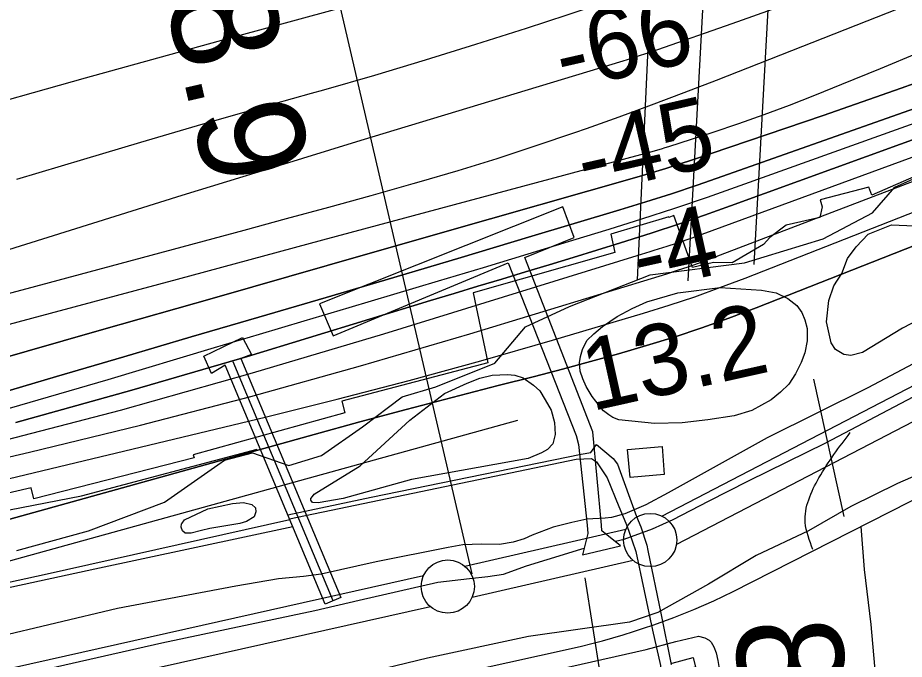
# Model space of a CAD drawing. Extents: x 3651524 to 3689615, y 505651 to 531377.
# Drawn here: x 3670422 to 3671256, y 513142 to 513745 of the extents above; entities that cross this region are included whole.
import ezdxf

# ---------------------------------------------------------------- set-up
doc = ezdxf.new("R2010")
doc.units = 0
for name, color, linetype in [('V-BLDG-OTLN', 7, 'Continuous'), ('V-CHAN-DOCK', 7, 'Continuous'), ('V-FLOD-BASE', 7, 'Continuous'), ('V-LEVE-TOET', 7, 'Continuous'), ('V-RIVR-EDGE', 7, 'Continuous'), ('V-RIVR-RANG', 7, 'Continuous'), ('V-ROAD-CNTR', 7, 'Continuous'), ('V-RRAP-FSHR', 7, 'Continuous'), ('V-RRAP-RVMT', 7, 'Continuous'), ('V-SITE-OTLN', 7, 'Continuous'), ('V-SITE-VEGE', 7, 'Continuous'), ('V-SURV-IDEN', 7, 'Continuous'), ('V-SURV-LINE', 7, 'Continuous'), ('V-TOPO-DPTH', 7, 'Continuous'), ('V-TOPO-MAJR', 7, 'Continuous'), ('V-TOPO-MINR', 7, 'Continuous'), ('V-TOPO-WATR', 7, 'Continuous'), ('V-UTIL-LINE', 7, 'Continuous')]:
    doc.layers.add(name, color=color, linetype=linetype)

msp = doc.modelspace()

# ---------------------------------------------------------------- linework, layer by layer
at = {"layer": 'V-BLDG-OTLN'}
msp.add_lwpolyline([(3671027.65, 513342.164), (3671029.649, 513315.683), (3670997.553, 513312.871), (3670995.232, 513339.325)], close=True, dxfattribs=at)
at = {"layer": 'V-CHAN-DOCK'}
for points in [[(3670970.607, 513268.096), (3670962.468, 513355.797), (3670898.599, 513519.699), (3670945.111, 513538.35), (3670934.306, 513567.434), (3670705.62, 513476.136), (3670718.371, 513446.09), (3670883.09, 513514.778), (3670946.989, 513352.478), (3670948.978, 513344.083), (3670957.365, 513268.223), (3670958.04, 513260.479), (3670954.508, 513246.442), (3670952.927, 513240.161), (3670988.562, 513248.74), (3670971.197, 513262.876), (3670970.607, 513268.096)], [(3670616.878, 513418.646), (3670603.913, 513410.821), (3670596.636, 513427.006), (3670633.185, 513444.582), (3670641.661, 513428.403), (3670631.636, 513424.825), (3670725.742, 513200.065), (3670710.982, 513193.885), (3670616.878, 513418.646)]]:
    msp.add_lwpolyline(points, dxfattribs=at)
at = {"layer": 'V-FLOD-BASE'}
msp.add_line((3670952.14, 513245.9), (3670954.508, 513246.442), dxfattribs=at)
for points in [[(3670983.878, 513253.187), (3670992.217, 513255.101), (3671018.704, 513264.666), (3671038.072, 513273.421), (3671071.27, 513290.651), (3671108.945, 513309.873), (3671181.668, 513345.537), (3671263.733, 513388.746), (3671357.001, 513436.466), (3671474.501, 513499.946)], [(3670204.141, 513077.679), (3670275.463, 513093.162), (3670412.167, 513124.636), (3670557.31, 513157.715), (3670701.272, 513188.019), (3670742.931, 513197.622), (3670816.753, 513214.692), (3670846.556, 513218.065), (3670863.699, 513219.823), (3670878.73, 513222.235), (3670900.211, 513229.809), (3670938.961, 513241.908), (3670952.14, 513245.9)]]:
    msp.add_lwpolyline(points, dxfattribs=at)
at = {"layer": 'V-LEVE-TOET'}
for points in [[(3671307.116, 513442.555), (3671221.096, 513397.093), (3671126.507, 513350.292), (3671033.38, 513298.615), (3671012.437, 513287.218), (3670992.541, 513278.858), (3670980.02, 513275.266), (3670974.084, 513274.723), (3670956.939, 513273.757), (3670942.965, 513270.556), (3670925.168, 513266.29), (3670905.536, 513258.722), (3670898.157, 513255.405), (3670887.612, 513252.081), (3670874.955, 513250.072), (3670857.938, 513250.16), (3670840.264, 513249.586), (3670826.686, 513247.311), (3670758.92, 513233.685), (3670707.111, 513222.079), (3670690.365, 513219.794), (3670666.891, 513217.625), (3670626.942, 513210.797), (3670515.666, 513189.807), (3670399.264, 513162.208)], [(3671275.906, 513319.036), (3671249.057, 513307.168), (3671205.187, 513285.684), (3671165.384, 513262.769), (3671116.142, 513239.698), (3671071.498, 513212.706), (3671023.839, 513185.969), (3670997.112, 513176.985), (3670901.954, 513163.503), (3670807.074, 513143.203), (3670658.344, 513107.293), (3670492.44, 513071.209), (3670315.652, 513034.968), (3670249.869, 513019.592), (3670236.848, 513016.829)]]:
    msp.add_lwpolyline(points, dxfattribs=at)
at = {"layer": 'V-RIVR-EDGE'}
msp.add_lwpolyline([(3670420.896, 513244.383), (3670488.178, 513262.827), (3670559.683, 513289.665), (3670616.212, 513329.147), (3670642.644, 513336.285), (3670676.832, 513324.194), (3670707.473, 513333.724), (3670745.96, 513360.643), (3670783.25, 513388.766), (3670815.091, 513398.293), (3670870.375, 513420.368), (3670899.276, 513454.515), (3670940.745, 513473.623), (3671016.46, 513503.452), (3671105.336, 513514.639), (3671179.232, 513537.268), (3671225.518, 513561.767), (3671246.589, 513585.728), (3671286.855, 513603.639)], dxfattribs=at)
at = {"layer": 'V-RIVR-RANG'}
msp.add_line((3670849.176, 513222.315), (3670676.721, 513962.49), dxfattribs=at)
at = {"layer": 'V-ROAD-CNTR'}
for points in [[(3671094.616, 513205.718), (3671334.509, 513327.565), (3671628.501, 513482.834)], [(3671378.835, 511487.369), (3671287.98, 512454.187), (3671224.467, 513174.932), (3671217.977, 513226.534), (3671214.919, 513266.822)], [(3670032.694, 512951.353), (3670942.1, 513152.287)]]:
    msp.add_lwpolyline(points, dxfattribs=at)
msp.add_arc((3670789.52, 513832.209), 696.832, 282.648133, 295.965711, dxfattribs=at)
msp.add_spline([(3671169.659, 513245.325), (3671162.321, 513270.786), (3671175.284, 513312.663), (3671204.603, 513355.082)], degree=3, dxfattribs=at)
at = {"layer": 'V-RRAP-FSHR'}
msp.add_lwpolyline([(3670156.048, 513233.126), (3670313.65, 513263.207), (3670481.586, 513295.795), (3670646.939, 513339.665)], dxfattribs=at)
at = {"layer": 'V-RRAP-RVMT'}
msp.add_lwpolyline([(3671389.611, 513649.926), (3671225.136, 513578.264), (3671222.018, 513585.899), (3671176.316, 513573.962), (3671178.326, 513567.131), (3671175.973, 513557.346), (3671144.432, 513550.133), (3671128.947, 513538.394), (3671123.197, 513531.844), (3671093.562, 513514.723), (3671076.018, 513515.128), (3671056.393, 513510.33), (3671038.841, 513559.141), (3671034.152, 513557.181), (3671033.966, 513557.777), (3670979.441, 513541.664), (3670983.364, 513524.351), (3670850.051, 513486.354), (3670863.739, 513420.638), (3670726.437, 513384.528), (3670729.458, 513373.682), (3670586.77, 513334.316), (3670587.718, 513331.297), (3670436.999, 513293.048), (3670434.273, 513303.29), (3670305.931, 513273.6)], dxfattribs=at)
at = {"layer": 'V-SITE-OTLN'}
msp.add_lwpolyline([(3670309.869, 512995.388), (3670449.868, 513027.993), (3670778.421, 513100.125), (3670877.976, 513121.588), (3670941.923, 513135.316), (3671012.798, 513151.233), (3671040.561, 513158.878), (3671061.919, 513163.986), (3671067.946, 513162.446), (3671072.032, 513160.125), (3671073.98, 513158.381), (3671076.515, 513153.92), (3671078.473, 513148.29), (3671080.046, 513140.909), (3671082.016, 513129.842), (3671088.789, 513063.994), (3671091.683, 512918.093)], dxfattribs=at)
at = {"layer": 'V-SITE-VEGE'}
msp.add_lwpolyline([(3671302.817, 513478.698), (3671253.976, 513453.331), (3671216.367, 513430.361), (3671205.332, 513427.574), (3671198.627, 513428.542), (3671190.923, 513433.257), (3671186.765, 513439.358), (3671182.376, 513459.264), (3671184.693, 513479.384), (3671189.391, 513493.202), (3671196.659, 513504.656), (3671202.043, 513518.622), (3671210.37, 513529.718), (3671221.577, 513541.506), (3671243.628, 513550.372), (3671265.263, 513549.557)], dxfattribs=at)
for points in [[(3670987.181, 513367.074), (3670981.261, 513369.425), (3670977.509, 513371.782), (3670972.766, 513375.714), (3670970.787, 513377.68), (3670965.446, 513384.57), (3670961.885, 513389.096), (3670956.339, 513398.545), (3670953.166, 513405.64), (3670950.782, 513412.732), (3670949.973, 513420.815), (3670950.944, 513426.734), (3670952.9, 513433.247), (3670957.021, 513441.539), (3670963.511, 513448.064), (3670971.58, 513454.986), (3670985.359, 513464.288), (3670999.539, 513471.62), (3671013.525, 513478.163), (3671042.492, 513486.323), (3671082.313, 513491.353), (3671121.366, 513488.889), (3671134.979, 513486.556), (3671146.037, 513481.059), (3671154.335, 513474.575), (3671159.084, 513467.882), (3671161.864, 513460.989), (3671164.053, 513453.104), (3671164.278, 513441.471), (3671161.941, 513430.224), (3671158.415, 513421.143), (3671153.117, 513410.285), (3671146.831, 513400.802), (3671138.963, 513393.29), (3671130.304, 513385.774), (3671111.989, 513375.868), (3671095.437, 513370.895), (3671070.795, 513367.285), (3671046.547, 513364.461), (3671020.717, 513363.805)], [(3670700.627, 513297.329), (3670743.748, 513324.06), (3670790.573, 513366.775), (3670823.049, 513391.902), (3670844.321, 513401.617), (3670856.339, 513406.381), (3670867.769, 513409.17), (3670882.361, 513409.799), (3670889.265, 513409.027), (3670896.963, 513406.483), (3670906.838, 513399.803), (3670912.769, 513394.296), (3670917.719, 513385.829), (3670923.462, 513376.183), (3670926.45, 513364.551), (3670927.071, 513353.313), (3670925.121, 513344.634), (3670919.808, 513339.293), (3670914.295, 513336.126), (3670901.688, 513330.769), (3670792.093, 513310.971), (3670727.851, 513293.258), (3670704.394, 513289.254), (3670698.872, 513289.436), (3670697.486, 513291.603), (3670697.285, 513293.18), (3670698.858, 513294.958)], [(3670578.62, 513273.161), (3670600.482, 513283.468), (3670623.741, 513288.457), (3670633.992, 513289.471), (3670641.885, 513287.716), (3670645.243, 513284.371), (3670645.649, 513280.822), (3670644.084, 513276.085), (3670636.996, 513271.729), (3670630.69, 513269.743), (3670602.502, 513265.135), (3670594.42, 513263.142), (3670584.764, 513260.752), (3670579.242, 513260.737), (3670576.674, 513262.9), (3670575.482, 513266.251), (3670575.869, 513269.407), (3670576.26, 513269.999)]]:
    msp.add_lwpolyline(points, close=True, dxfattribs=at)
at = {"layer": 'V-SURV-LINE'}
for points in [[(3671027.384, 513276.725), (3671653.316, 513601.15)], [(3671667.124, 513574.517), (3671041.191, 513250.092)], [(3670842.301, 513229.539), (3670993.708, 513264.352)], [(3671000.416, 513235.112), (3670849.008, 513200.299)], [(3670016.399, 513044.658), (3670803.396, 513220.715)], [(3670809.942, 513191.438), (3670022.944, 513015.381)]]:
    msp.add_lwpolyline(points, dxfattribs=at)
for centre in [(3671016.542, 513254.211), (3670826.174, 513210.44)]:
    msp.add_circle(centre, 25, dxfattribs=at)
at = {"layer": 'V-TOPO-DPTH'}
for points in [[(3671575.13, 513743.317), (3671092.145, 513568.224), (3671067.66, 513559.535), (3671043.099, 513551.068), (3671018.427, 513542.935), (3670993.679, 513535.024), (3670988.674, 513533.462), (3670966.361, 513526.539), (3670944.031, 513519.67), (3670921.676, 513512.88), (3670899.306, 513506.144), (3670876.928, 513499.432), (3670854.557, 513492.697), (3670832.195, 513485.929), (3670809.841, 513479.138), (3670637.721, 513426.717), (3670529.002, 513394.865), (3670419.869, 513364.565)], [(3671575.13, 513743.317), (3671092.145, 513568.224), (3671067.66, 513559.535), (3671043.099, 513551.068), (3671018.427, 513542.935), (3670993.679, 513535.024), (3670988.674, 513533.462), (3670966.361, 513526.539), (3670944.031, 513519.67), (3670921.676, 513512.88), (3670899.306, 513506.144), (3670876.928, 513499.432), (3670854.557, 513492.697), (3670832.195, 513485.929), (3670809.841, 513479.138), (3670637.721, 513426.717), (3670529.002, 513394.865), (3670419.869, 513364.565)], [(3670298.061, 513425.89), (3670434.968, 513462.643), (3670571.869, 513499.419), (3670708.766, 513536.211), (3671020.462, 513620.009), (3671023.844, 513620.945), (3671027.216, 513621.914), (3671030.574, 513622.933), (3671033.922, 513623.985), (3671075.686, 513637.449), (3671099.813, 513645.522), (3671123.812, 513653.945), (3671147.62, 513662.894), (3671171.301, 513672.194), (3671196.778, 513682.525), (3671233.079, 513697.307), (3671269.352, 513712.159)], [(3670298.061, 513425.89), (3670434.968, 513462.643), (3670571.869, 513499.419), (3670708.766, 513536.211), (3671020.462, 513620.009), (3671023.844, 513620.945), (3671027.216, 513621.914), (3671030.574, 513622.933), (3671033.922, 513623.985), (3671075.686, 513637.449), (3671099.813, 513645.522), (3671123.812, 513653.945), (3671147.62, 513662.894), (3671171.301, 513672.194), (3671196.778, 513682.525), (3671233.079, 513697.307), (3671269.352, 513712.159)], [(3670394.235, 513421.379), (3670500.455, 513451.609), (3670606.668, 513481.86), (3670712.872, 513512.144), (3670819.07, 513542.449), (3671006.238, 513595.892), (3671018.819, 513599.584), (3671031.361, 513603.399), (3671043.847, 513607.398), (3671056.294, 513611.519), (3671179.08, 513653.175), (3671252.673, 513678.809), (3671325.973, 513705.232)], [(3671325.973, 513705.232), (3671252.673, 513678.809), (3671179.08, 513653.175), (3671056.294, 513611.519), (3671043.847, 513607.398), (3671031.361, 513603.399), (3671018.819, 513599.584), (3671006.238, 513595.892), (3670819.07, 513542.449), (3670712.872, 513512.144), (3670606.668, 513481.86), (3670500.455, 513451.609), (3670394.235, 513421.379)], [(3670394.613, 513389.094), (3670458.039, 513407.8), (3670521.477, 513426.464), (3670584.934, 513445.064), (3670648.404, 513463.62), (3670711.863, 513482.213), (3670775.295, 513500.897), (3670838.686, 513519.717), (3670902.051, 513538.627), (3670988.114, 513564.413), (3671012.437, 513571.892), (3671036.683, 513579.604), (3671060.815, 513587.664), (3671084.872, 513595.958), (3671286.328, 513667.04)], [(3671286.328, 513667.04), (3671084.872, 513595.958), (3671060.815, 513587.664), (3671036.683, 513579.604), (3671012.437, 513571.892), (3670988.114, 513564.413), (3670902.051, 513538.627), (3670838.686, 513519.717), (3670775.295, 513500.897), (3670711.863, 513482.213), (3670648.404, 513463.62), (3670584.934, 513445.064), (3670521.477, 513426.464), (3670458.039, 513407.8), (3670394.613, 513389.094)], [(3669930.618, 513219.71), (3670432.831, 513336.786), (3670537.03, 513362.181), (3670640.857, 513388.959), (3670744.127, 513417.812), (3670847.026, 513448.049), (3671032.146, 513504.469), (3671042.17, 513507.637), (3671052.148, 513510.942), (3671062.055, 513514.452), (3671071.915, 513518.098), (3671397.725, 513642.411)], [(3669930.618, 513219.71), (3670432.831, 513336.786), (3670537.03, 513362.181), (3670640.857, 513388.959), (3670744.127, 513417.812), (3670847.026, 513448.049), (3671032.146, 513504.469), (3671042.17, 513507.637), (3671052.148, 513510.942), (3671062.055, 513514.452), (3671071.915, 513518.098), (3671397.725, 513642.411)], [(3671524.83, 513633.2), (3671116.17, 513472.396), (3671090.646, 513462.733), (3671064.969, 513453.515), (3671039.062, 513444.965), (3671013.001, 513436.861), (3670986.781, 513429.254), (3670960.501, 513421.865), (3670934.131, 513414.801), (3670907.701, 513407.955), (3670873.705, 513399.374), (3670830.274, 513388.245), (3670786.898, 513376.909), (3670743.604, 513365.263), (3670700.365, 513353.41), (3669975.743, 513151.972)]]:
    msp.add_lwpolyline(points, dxfattribs=at)
at = {"layer": 'V-TOPO-MAJR'}
msp.add_lwpolyline([(3670339.594, 513466.549), (3670430.602, 513490.586), (3670634.797, 513545.395), (3670674.591, 513556.164), (3670714.355, 513567.041), (3670754.074, 513578.082), (3670793.764, 513589.232), (3670799.177, 513590.765), (3670836.029, 513601.569), (3670872.738, 513612.828), (3670909.231, 513624.766), (3670945.581, 513637.157), (3670956.54, 513641.007), (3670987.24, 513651.979), (3671017.859, 513663.171), (3671048.355, 513674.693), (3671078.769, 513686.436), (3671250.053, 513753.632), (3671366.096, 513799.015)], dxfattribs=at)
at = {"layer": 'V-TOPO-MINR'}
for points in [[(3670360.686, 513653.466), (3670485.333, 513688.549), (3670610.149, 513723.038), (3670973.039, 513821.917), (3670974.9, 513822.426), (3670977.077, 513823.024), (3670981.624, 513824.571), (3670982.367, 513824.87), (3670983.107, 513825.176), (3671332.224, 513972.596)], [(3670358.884, 513298.778), (3670654.387, 513369.593), (3670722.277, 513386.437), (3670789.974, 513404), (3670857.382, 513422.643), (3670924.598, 513442.006), (3671010.287, 513467.434), (3671034.407, 513474.929), (3671058.387, 513482.834), (3671082.156, 513491.351), (3671105.785, 513500.277), (3672075.351, 513880.828)], [(3670420.875, 513593.229), (3670483.967, 513612.087), (3670537.416, 513627.916), (3670590.917, 513643.565), (3670644.496, 513658.944), (3670698.127, 513674.144), (3670709.594, 513677.362), (3670757.439, 513691.119), (3670805.163, 513705.278), (3670852.703, 513720.041), (3670900.121, 513735.205), (3670938.593, 513747.778), (3670966.581, 513757.239), (3670994.432, 513767.075), (3671022.078, 513777.473), (3671049.587, 513788.246), (3671256.075, 513871.53)], [(3670408.243, 513525.556), (3670492.265, 513551.953), (3670576.348, 513578.155), (3670660.522, 513604.062), (3670744.756, 513629.772), (3670991.075, 513704.482), (3670999.282, 513707.029), (3671007.466, 513709.644), (3671015.617, 513712.364), (3671023.745, 513715.152), (3671093.735, 513739.665), (3671136.764, 513754.97), (3671179.69, 513770.553), (3671222.463, 513786.553), (3671265.134, 513802.831)], [(3670393.747, 513343.856), (3670518.48, 513376.198), (3670642.496, 513411.189), (3670766.034, 513447.947), (3671004.388, 513521.64), (3671008.391, 513522.874), (3671012.395, 513524.103), (3671016.402, 513525.325), (3671020.409, 513526.542), (3671024.416, 513527.765), (3671028.418, 513528.998), (3671032.416, 513530.248), (3671036.41, 513531.509), (3671037.622, 513531.894), (3671042.21, 513533.386), (3671046.784, 513534.917), (3671051.338, 513536.508), (3671055.878, 513538.139), (3671752.098, 513793.288)], [(3670419.869, 513364.565), (3670529.002, 513394.865), (3670637.721, 513426.717), (3670809.841, 513479.138), (3670832.195, 513485.929), (3670854.557, 513492.697), (3670876.928, 513499.432), (3670899.306, 513506.144), (3670921.676, 513512.88), (3670944.031, 513519.67), (3670966.361, 513526.539), (3670988.674, 513533.462), (3670993.679, 513535.024), (3671018.427, 513542.935), (3671043.099, 513551.068), (3671067.66, 513559.535), (3671092.145, 513568.224), (3671575.13, 513743.317)], [(3670298.061, 513425.89), (3670434.968, 513462.643), (3670571.869, 513499.419), (3670708.766, 513536.211), (3671020.462, 513620.009), (3671023.844, 513620.945), (3671027.216, 513621.914), (3671030.574, 513622.933), (3671033.922, 513623.985), (3671075.686, 513637.449), (3671099.813, 513645.522), (3671123.812, 513653.945), (3671147.62, 513662.894), (3671171.301, 513672.194), (3671196.778, 513682.525), (3671233.079, 513697.307), (3671269.352, 513712.159)], [(3670394.235, 513421.379), (3670500.455, 513451.609), (3670606.668, 513481.86), (3670712.872, 513512.144), (3670819.07, 513542.449), (3671006.238, 513595.892), (3671018.819, 513599.584), (3671031.361, 513603.399), (3671043.847, 513607.398), (3671056.294, 513611.519), (3671179.08, 513653.175), (3671252.673, 513678.809), (3671325.973, 513705.232)], [(3670414.115, 513378.254), (3670506.624, 513404.934), (3670606.928, 513435.025), (3670649.033, 513447.628), (3670691.148, 513460.196), (3670733.279, 513472.712), (3670775.42, 513485.193), (3670817.55, 513497.709), (3670859.656, 513510.307), (3670901.725, 513523.028), (3670943.769, 513535.83), (3670977.82, 513546.252), (3671008.821, 513555.979), (3671039.727, 513565.994), (3671070.489, 513576.442), (3671101.155, 513587.178), (3671403.913, 513695.562)], [(3670394.613, 513389.094), (3670458.039, 513407.8), (3670521.477, 513426.464), (3670584.934, 513445.064), (3670648.404, 513463.62), (3670711.863, 513482.213), (3670775.295, 513500.897), (3670838.686, 513519.717), (3670902.051, 513538.627), (3670988.114, 513564.413), (3671012.437, 513571.892), (3671036.683, 513579.604), (3671060.815, 513587.664), (3671084.872, 513595.958), (3671286.328, 513667.04)], [(3669975.743, 513151.972), (3670700.365, 513353.41), (3670743.604, 513365.263), (3670786.898, 513376.909), (3670830.274, 513388.245), (3670873.705, 513399.374), (3670907.701, 513407.955), (3670934.131, 513414.801), (3670960.501, 513421.865), (3670986.781, 513429.254), (3671013.001, 513436.861), (3671039.062, 513444.965), (3671064.969, 513453.515), (3671090.646, 513462.733), (3671116.17, 513472.396), (3671524.83, 513633.2)], [(3669343.376, 512963.093), (3669399.971, 512977.714), (3669456.663, 512991.935), (3669513.502, 513005.557), (3669570.44, 513018.779), (3669908.535, 513095.413), (3669911.349, 513096.072), (3669914.157, 513096.757), (3669916.955, 513097.481), (3669919.747, 513098.23), (3670891.93, 513366.72)]]:
    msp.add_lwpolyline(points, dxfattribs=at)
at = {"layer": 'V-TOPO-WATR'}
msp.add_lwpolyline([(3669930.618, 513219.71), (3670432.831, 513336.786), (3670537.03, 513362.181), (3670640.857, 513388.959), (3670744.127, 513417.812), (3670847.026, 513448.049), (3671032.146, 513504.469), (3671042.17, 513507.637), (3671052.148, 513510.942), (3671062.055, 513514.452), (3671071.915, 513518.098), (3671397.725, 513642.411)], dxfattribs=at)
at = {"layer": 'V-UTIL-LINE'}
for p, q in [((3671114.334, 513513.17), (3671243.607, 515875.984)), ((3671004.61, 513498.805), (3671112.337, 515861.622)), ((3671052.111, 513497.613), (3671181.383, 515860.43)), ((3670718.363, 513196.975), (3670624.257, 513421.737)), ((3671198.977, 513276.153), (3671170.346, 513405.435))]:
    msp.add_line(p, q, dxfattribs=at)
for points in [[(3670675.771, 513277.986), (3670754.017, 513294.609), (3670951.772, 513334.758), (3670960.795, 513336.546), (3670966.077, 513344.019), (3670981.617, 513330.906), (3670985.949, 513325.618), (3671003.543, 513276.394), (3671007.885, 513266.593), (3671013.228, 513249.332), (3671014.221, 513244.427), (3671026.542, 513185.572), (3671036.28, 513137.311), (3671037.063, 513138.49), (3671056.875, 513143.84), (3671059.253, 513134.62), (3671033.268, 513129.233)], [(3670677.403, 513274.088), (3670946.961, 513330.324), (3670961.289, 513330.752), (3670966.005, 513327.822), (3670976.057, 513312.536), (3670987.116, 513285.672), (3670993.633, 513269.986), (3670996.004, 513263.318), (3671002.924, 513243.313), (3671018.815, 513169.354), (3671026.161, 513136.397), (3671027.294, 513128.388), (3671033.268, 513129.233)], [(3670044.002, 513227.734), (3670052.093, 513229.112), (3670055.085, 513212.601), (3670181.66, 513240.255), (3670197.774, 513167.533), (3670446.679, 513221.77), (3670677.63, 513273.548)], [(3670680.588, 513266.482), (3670494.259, 513226.806), (3670193.344, 513161.741), (3670178.836, 513222.077), (3670048.038, 513193.571)], [(3670955.177, 513218.674), (3670969.397, 513127.296), (3670950.489, 513124.687), (3670894.958, 513114.697), (3670894.421, 513092.826)]]:
    msp.add_lwpolyline(points, dxfattribs=at)

# ---------------------------------------------------------------- texts
at = {"layer": 'V-RIVR-RANG'}
for s, rotation, p in [('-66', 12.819611, (3670934.794, 513676.194)), ('-45', 12.819611, (3670955.198, 513578.281)), ('-4', 12.538326, (3671007.025, 513487.766)), ('13.2', 12.538326, (3670960.995, 513375.086))]:
    msp.add_text(s, height=67, rotation=rotation, dxfattribs=at).set_placement(p)
at = {"layer": 'V-SURV-IDEN'}
for s, rotation, p in [('826+88.9', 282.990317, (3670475.475, 514129.562)), ('828+84.2', 274.707863, (3671095.493, 513177.265))]:
    msp.add_text(s, height=100, rotation=rotation, dxfattribs=at).set_placement(p)

doc.saveas('drawing.dxf')
